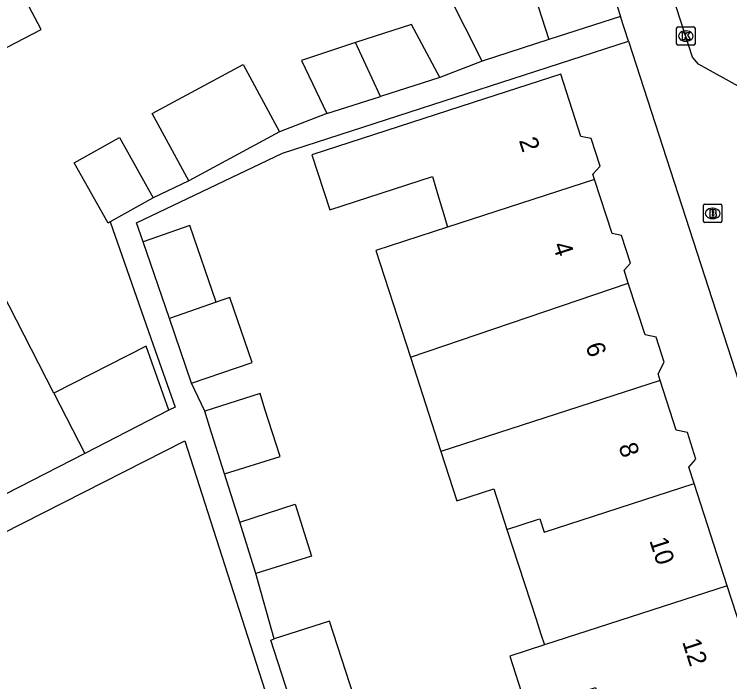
# Model space of a CAD drawing. Extents: x 158087 to 159494, y 382905 to 383981.
# Drawn here: x 159337.29 to 159376.2, y 383313.23 to 383349.55 of the extents above; entities that cross this region are included whole.
import ezdxf

# ---------------------------------------------------------------- set-up
doc = ezdxf.new("R2010")
doc.units = 0
for name, color, linetype in [('IMGEO_Brandkraan', 7, 'Continuous'), ('IMGEO_Kolk', 7, 'Continuous'), ('IMGEO_Pand', 7, 'Continuous'), ('IMGEO_Pand_nummerreeks', 7, 'Continuous'), ('IMGEO_Rijbaan_lokaal_gesloten', 7, 'Continuous'), ('IMGEO_Voetpad_open', 7, 'Continuous')]:
    doc.layers.add(name, color=color, linetype=linetype)

msp = doc.modelspace()

# ---------------------------------------------------------------- linework, layer by layer
at = {"layer": 'IMGEO_Brandkraan'}
for p, q in [((159374.768, 383338.287), (159374.768, 383339.139)), ((159374.843, 383339.213), (159375.695, 383339.213)), ((159375.256, 383338.993), (159375.281, 383338.993)), ((159375.769, 383339.139), (159375.769, 383338.287)), ((159375.695, 383338.213), (159374.843, 383338.213)), ((159375.279, 383338.433), (159375.254, 383338.433))]:
    msp.add_line(p, q, dxfattribs=at)
for points in [[(159374.768, 383338.287), (159374.768, 383339.139)], [(159374.843, 383339.213), (159375.695, 383339.213)], [(159375.116, 383338.913), (159375.116, 383338.513), (159375.329, 383338.513)], [(159375.347, 383338.913), (159375.116, 383338.913)], [(159375.769, 383339.139), (159375.769, 383338.287)], [(159375.295, 383338.832), (159375.241, 383338.832), (159375.241, 383338.756)], [(159375.241, 383338.756), (159375.294, 383338.756)], [(159375.303, 383338.68), (159375.241, 383338.68), (159375.241, 383338.599)], [(159375.241, 383338.599), (159375.303, 383338.599)], [(159375.695, 383338.213), (159374.843, 383338.213)]]:
    msp.add_lwpolyline(points, dxfattribs=at)
for centre, radius, start, end in [((159374.845, 383339.137), 0.0765, 91.552, 178.448), ((159374.845, 383339.137), 0.0765, 91.552, 178.448), ((159375.351, 383338.768), 0.145, 59.4692, 91.5367), ((159375.693, 383339.137), 0.0765, 1.552, 88.448), ((159375.693, 383339.137), 0.0765, 1.552, 88.448), ((159375.296, 383338.794), 0.0379, 267.8285, 90.9355), ((159375.304, 383338.639), 0.0404, 269.8759, 90.5077), ((159375.335, 383338.764), 0.251, 268.6676, 293.5347), ((159375.376, 383338.815), 0.0922, 285.5137, 58.1501), ((159375.381, 383338.623), 0.105, 301.3115, 78.989), ((159374.845, 383338.289), 0.0765, 181.552, 268.448), ((159374.845, 383338.289), 0.0765, 181.552, 268.448), ((159375.693, 383338.289), 0.0765, 271.552, 358.448), ((159375.693, 383338.289), 0.0765, 271.552, 358.448)]:
    msp.add_arc(centre, radius, start, end, dxfattribs=at)
for centre, major_axis, ratio, start_param, end_param in [((159375.255, 383338.713), (-0.387, 0.002), 0.722429, 4.712389, 7.853982), ((159375.28, 383338.713), (-0.39, 0.002), 0.717154, 1.570796, 4.712389)]:
    msp.add_ellipse(centre, major_axis=major_axis, ratio=ratio, start_param=start_param, end_param=end_param, dxfattribs=at)
at = {"layer": 'IMGEO_Kolk'}
for p, q in [((159373.31, 383347.938), (159373.31, 383348.79)), ((159373.385, 383348.864), (159374.237, 383348.864)), ((159373.798, 383348.644), (159373.823, 383348.644)), ((159374.311, 383348.79), (159374.311, 383347.938)), ((159374.237, 383347.864), (159373.385, 383347.864)), ((159373.821, 383348.084), (159373.796, 383348.084))]:
    msp.add_line(p, q, dxfattribs=at)
for points in [[(159373.31, 383347.938), (159373.31, 383348.79)], [(159373.385, 383348.864), (159374.237, 383348.864)], [(159374.311, 383348.79), (159374.311, 383347.938)], [(159373.631, 383348.564), (159373.754, 383348.564), (159373.754, 383348.413), (159373.884, 383348.564), (159374.048, 383348.564), (159373.902, 383348.413), (159374.055, 383348.164), (159373.903, 383348.164), (159373.818, 383348.328), (159373.754, 383348.261), (159373.754, 383348.164), (159373.631, 383348.164), (159373.631, 383348.564)], [(159374.237, 383347.864), (159373.385, 383347.864)]]:
    msp.add_lwpolyline(points, dxfattribs=at)
for centre, start, end in [((159373.387, 383348.788), 91.552, 178.448), ((159373.387, 383348.788), 91.552, 178.448), ((159374.235, 383348.788), 1.552, 88.448), ((159374.235, 383348.788), 1.552, 88.448), ((159373.387, 383347.94), 181.552, 268.448), ((159373.387, 383347.94), 181.552, 268.448), ((159374.235, 383347.94), 271.552, 358.448), ((159374.235, 383347.94), 271.552, 358.448)]:
    msp.add_arc(centre, 0.0765, start, end, dxfattribs=at)
for centre, major_axis, ratio, start_param, end_param in [((159373.797, 383348.364), (-0.387, 0.002), 0.722429, 4.712389, 7.853982), ((159373.822, 383348.364), (-0.39, 0.002), 0.717154, 1.570796, 4.712389)]:
    msp.add_ellipse(centre, major_axis=major_axis, ratio=ratio, start_param=start_param, end_param=end_param, dxfattribs=at)
at = {"layer": 'IMGEO_Pand'}
for points in [[(159362.738, 383346.991), (159360.878, 383350.682), (159364.86, 383352.86), (159366.366, 383348.178)], [(159336.421, 383347.615), (159336.457, 383347.545), (159338.738, 383348.729), (159337.773, 383350.589), (159340.665, 383352.037)], [(159360.433, 383346.105), (159358.885, 383349.001), (159355.849, 383348.007)], [(159355.849, 383348.007), (159352.913, 383347.039), (159354.28, 383344.15)], [(159357.203, 383345.079), (159355.849, 383348.007)], [(159366.366, 383348.178), (159362.738, 383346.991)], [(159346.77, 383340.487), (159344.788, 383344.153), (159349.731, 383346.825), (159351.712, 383343.16)], [(159368.849, 383340.564), (159368.757, 383340.848), (159369.146, 383341.279), (159368.658, 383342.785), (159368.104, 383342.904), (159367.008, 383346.288), (159362.251, 383344.748), (159353.47, 383341.906), (159354.44, 383338.909), (159360.028, 383340.724), (159360.324, 383339.728), (159360.698, 383338.469), (159360.849, 383337.962)], [(159360.433, 383346.105), (159357.203, 383345.079)], [(159354.28, 383344.15), (159357.203, 383345.079)], [(159342.497, 383338.254), (159342.386, 383338.192), (159340.55, 383341.469), (159343.01, 383342.847), (159344.846, 383339.57)], [(159351.712, 383343.16), (159346.77, 383340.487)], [(159368.849, 383340.564), (159360.849, 383337.962)], [(159370.678, 383334.925), (159370.453, 383335.621), (159370.806, 383336.011), (159370.317, 383337.519), (159369.799, 383337.63), (159368.849, 383340.564)], [(159344.846, 383339.57), (159342.497, 383338.254)], [(159339.437, 383328.926), (159334.564, 383338.431), (159327.189, 383334.65)], [(159348.259, 383333.881), (159346.828, 383338.049), (159344.287, 383337.176)], [(159360.849, 383337.962), (159356.952, 383336.696), (159358.831, 383330.893)], [(159345.721, 383333.002), (159344.287, 383337.176)], [(159358.831, 383330.893), (159370.678, 383334.925)], [(159372.412, 383329.631), (159372.299, 383329.979), (159372.628, 383330.623), (159372.188, 383331.982), (159371.59, 383332.11), (159370.678, 383334.925)], [(159348.259, 383333.881), (159345.721, 383333.002)], [(159346.932, 383329.477), (159350.225, 383330.609), (159349.011, 383334.141), (159348.568, 383333.988), (159348.259, 383333.881)], [(159346.932, 383329.477), (159345.721, 383333.002)], [(159345.697, 383328.005), (159344.459, 383331.5), (159339.437, 383328.926)], [(159358.831, 383330.893), (159360.491, 383325.765)], [(159372.412, 383329.631), (159360.491, 383325.765)], [(159374.262, 383324.014), (159373.974, 383324.903), (159374.363, 383325.334), (159373.892, 383326.79), (159373.29, 383326.919), (159372.412, 383329.631)], [(159339.437, 383328.926), (159341.114, 383325.655)], [(159348.719, 383324.538), (159351.748, 383325.491), (159350.919, 383328.067), (159350.653, 383328.912), (159347.641, 383327.963)], [(159345.697, 383328.005), (159341.114, 383325.655)], [(159348.719, 383324.538), (159347.907, 383327.118), (159347.641, 383327.963)], [(159323.43, 383314.578), (159346.567, 383326.346), (159354.795, 383300.681)], [(159360.491, 383325.765), (159361.363, 383323.071), (159363.363, 383323.721), (159364.077, 383321.523)], [(159341.114, 383325.655), (159333.885, 383321.949)], [(159364.077, 383321.523), (159365.738, 383322.062), (159365.867, 383322.104), (159366.105, 383321.371), (159374.262, 383324.014)], [(159376.061, 383318.454), (159374.262, 383324.014)], [(159349.547, 383321.91), (159352.564, 383322.899), (159353.453, 383320.073), (159350.425, 383319.12)], [(159350.425, 383319.12), (159349.547, 383321.91)], [(159364.077, 383321.523), (159365.662, 383316.642), (159365.927, 383315.825), (159366.118, 383315.238)], [(159376.061, 383318.454), (159366.118, 383315.238)], [(159377.832, 383312.983), (159376.061, 383318.454)], [(159352.797, 383310.674), (159355.997, 383311.713), (159354.432, 383316.535), (159351.423, 383315.558)], [(159352.797, 383310.674), (159351.232, 383315.496), (159351.423, 383315.558)], [(159366.118, 383315.238), (159364.232, 383314.628), (159365.021, 383312.198), (159365.178, 383311.714), (159368.903, 383312.923), (159369.738, 383310.35)]]:
    msp.add_lwpolyline(points, dxfattribs=at)
at = {"layer": 'IMGEO_Rijbaan_lokaal_gesloten'}
msp.add_lwpolyline([(159376.811, 383345.545), (159374.496, 383346.836), (159374.164, 383347.209), (159370.037, 383359.993)], dxfattribs=at)
at = {"layer": 'IMGEO_Voetpad_open'}
for points in [[(159366.534, 383360.948), (159370.26, 383349.438)], [(159370.26, 383349.438), (159366.366, 383348.178)], [(159370.695, 383348.093), (159370.26, 383349.438)], [(159344.287, 383337.176), (159343.93, 383338.202), (159351.874, 383342), (159370.695, 383348.093)], [(159370.695, 383348.093), (159400.081, 383257.316)], [(159362.738, 383346.991), (159360.433, 383346.105)], [(159354.28, 383344.15), (159351.712, 383343.16)], [(159346.77, 383340.487), (159344.846, 383339.57)], [(159342.497, 383338.254), (159344.845, 383331.569), (159346.035, 383328.178), (159345.697, 383328.005)], [(159347.641, 383327.963), (159346.932, 383329.477)], [(159349.547, 383321.91), (159348.719, 383324.538)], [(159351.423, 383315.558), (159350.425, 383319.12)]]:
    msp.add_lwpolyline(points, dxfattribs=at)

# ---------------------------------------------------------------- texts
at = {"layer": 'IMGEO_Pand_nummerreeks'}
for s, rotation, p in [('2', 287.8302, (159364.722, 383342.686)), ('4', 287.9735, (159366.559, 383336.995)), ('6', 288.129, (159368.342, 383331.52)), ('8', 288.2313, (159370.136, 383326.054)), ('10', 287.9334, (159371.816, 383320.92)), ('12', 287.9334, (159373.6, 383315.41))]:
    msp.add_text(s, height=1, rotation=rotation, dxfattribs=at).set_placement(p)

doc.saveas('drawing.dxf')
